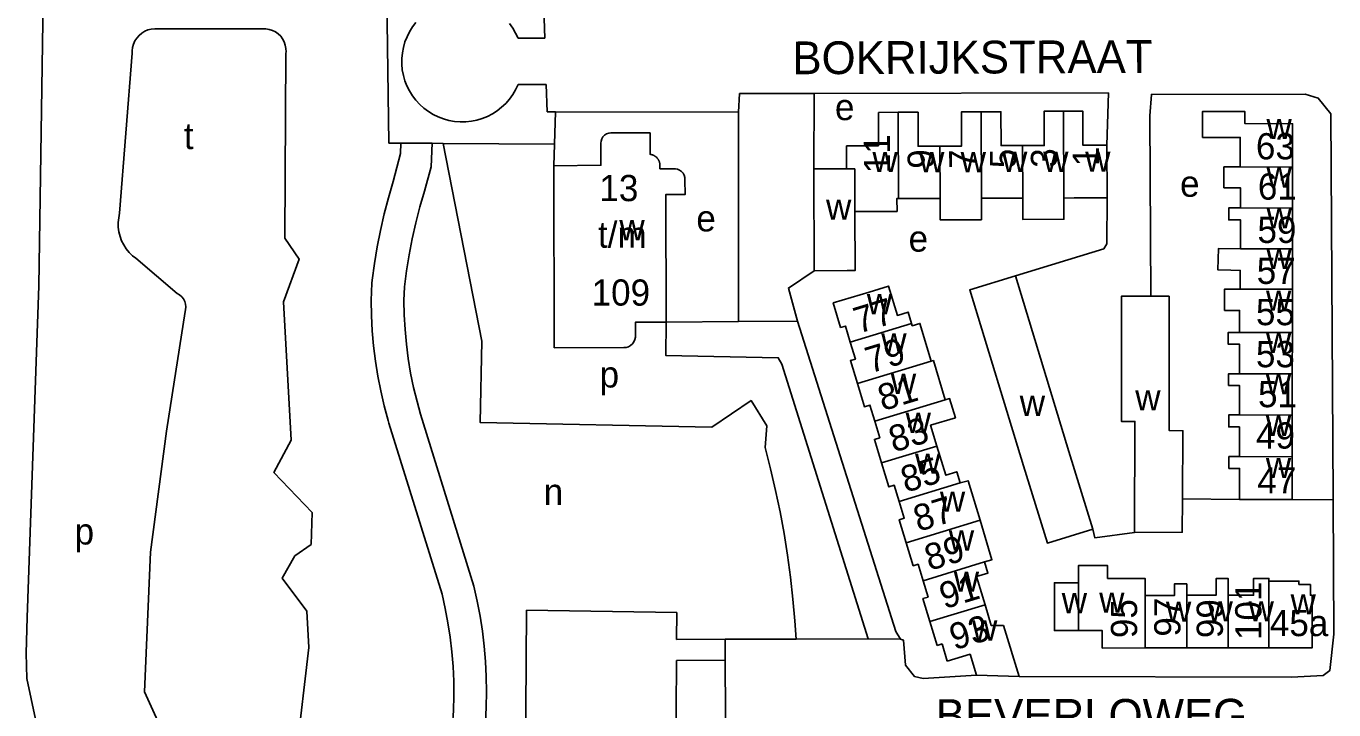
# Model space of a CAD drawing. Extents: x 159675 to 162108, y 386471 to 388472.
# Drawn here: x 160954.3 to 161153.9, y 388134.8 to 388239.2 of the extents above; entities that cross this region are included whole.
import ezdxf

# ---------------------------------------------------------------- set-up
doc = ezdxf.new("R2010")
doc.units = 0
for name, color, linetype in [('BLT_Basislijn', 7, 'Continuous'), ('BLT_Bebouwing', 7, 'Continuous'), ('BLT_Centroide', 7, 'Continuous'), ('BLT_Huisnummer', 7, 'Continuous'), ('BLT_Huisnummer_ tussenligend', 7, 'Continuous'), ('BLT_Huisnummer_reeks', 7, 'Continuous'), ('BLT_Onderverdeling_panden', 7, 'Continuous'), ('BLT_Straatnaam', 7, 'Continuous')]:
    doc.layers.add(name, color=color, linetype=linetype)

msp = doc.modelspace()

# ---------------------------------------------------------------- linework, layer by layer
at = {"layer": 'BLT_Basislijn'}
for p, q in [((160956.9, 388243.13), (160956.2, 388199.5)), ((161009.33, 388243.47), (161009.64, 388221.32)), ((161033.32, 388241.83), (161033.46, 388237.32)), ((160974.46, 388238.74), (160990.37, 388238.74)), ((161029.38, 388237.32), (161033.46, 388237.32)), ((160970.48, 388235.03), (160968.56, 388210.59)), ((161029.38, 388230.23), (161033.69, 388230.23)), ((161033.69, 388230.23), (161033.83, 388226.1)), ((161074.55, 388217.36), (161074.6, 388228.89)), ((161035.09, 388226.09), (161033.83, 388226.1)), ((161035.09, 388226.09), (161034.95, 388221.16)), ((161063.02, 388226.02), (161035.09, 388226.09)), ((161063.05, 388194.08), (161063.02, 388226.02)), ((161009.64, 388221.32), (161011.49, 388221.31)), ((161011.49, 388221.31), (161016.27, 388221.28)), ((161016.27, 388221.28), (161017.95, 388221.27)), ((161017.95, 388221.27), (161034.95, 388221.16)), ((161034.95, 388221.16), (161034.84, 388217.83)), ((160971.02, 388203.73), (160977.34, 388198.38)), ((160956.2, 388199.5), (160954.45, 388148.89)), ((161007.05, 388199.91), (161006.95, 388197.3)), ((161012.02, 388199.36), (161011.95, 388197.31)), ((161063.05, 388194.08), (161051.96, 388193.98)), ((161063.05, 388194.08), (161072.03, 388194.15)), ((161014.47, 388179.96), (161022.62, 388153.67)), ((161009.67, 388178.55), (161017.77, 388152.48)), ((161130.79, 388167.01), (161139.53, 388166.91)), ((161147.55, 388166.91), (161153.82, 388166.89)), ((161053.56, 388145.54), (161053.59, 388149.66)), ((161060.97, 388145.61), (161053.56, 388145.54)), ((161060.97, 388145.61), (161061.01, 388142.41)), ((161060.97, 388145.61), (161071.69, 388145.6)), ((161071.69, 388145.6), (161071.81, 388145.6)), ((161071.81, 388145.6), (161082.84, 388145.67)), ((161082.84, 388145.67), (161087.74, 388145.59)), ((161061.01, 388142.41), (161053.55, 388142.36)), ((160954.4, 388139.6), (160959.06, 388117.91))]:
    msp.add_line(p, q, dxfattribs=at)
for points in [[(161013.79, 388239.71), (161013.27, 388239.03), (161012.81, 388238.3), (161012.43, 388237.54), (161012.11, 388236.74), (161011.88, 388235.91), (161011.72, 388235.07), (161011.64, 388234.21), (161011.64, 388233.35), (161011.71, 388232.5), (161011.87, 388231.65), (161012.11, 388230.83), (161012.42, 388230.03), (161012.81, 388229.26), (161013.26, 388228.53), (161013.78, 388227.85), (161014.37, 388227.21), (161015, 388226.64), (161015.69, 388226.13), (161016.43, 388225.68), (161017.2, 388225.3), (161018, 388225), (161018.83, 388224.77), (161019.68, 388224.62), (161020.53, 388224.55), (161021.39, 388224.56), (161022.25, 388224.65), (161023.09, 388224.82), (161023.91, 388225.07), (161024.71, 388225.39), (161025.47, 388225.79), (161026.19, 388226.25), (161026.87, 388226.78), (161027.5, 388227.37), (161028.06, 388228.01), (161028.57, 388228.71), (161029.01, 388229.45), (161029.38, 388230.23)], [(161029.38, 388237.32), (161029.01, 388238.1), (161028.57, 388238.84), (161028.07, 388239.54)], [(160974.46, 388238.74), (160973.92, 388238.76), (160973.39, 388238.71), (160972.88, 388238.58), (160972.39, 388238.37), (160971.94, 388238.09), (160971.53, 388237.74), (160971.18, 388237.34), (160970.89, 388236.9), (160970.68, 388236.41), (160970.54, 388235.9), (160970.47, 388235.37), (160970.48, 388235.03)], [(160990.37, 388238.74), (160990.89, 388238.74), (160991.4, 388238.66), (160991.89, 388238.5), (160992.35, 388238.27), (160992.77, 388237.97), (160993.14, 388237.61), (160993.44, 388237.2), (160993.68, 388236.74), (160993.85, 388236.26), (160993.94, 388235.75), (160993.96, 388235.24), (160993.94, 388235.03)], [(160993.94, 388235.03), (160993.77, 388206.8), (160995.97, 388203.6), (160993.55, 388197.08), (160994.74, 388175.95), (160992.11, 388171.05), (160997.97, 388164.94)], [(161119.27, 388220.98), (161119.5, 388228.96), (161074.6, 388228.89)], [(161063.02, 388226.02), (161063.19, 388228.86), (161074.07, 388228.89), (161074.6, 388228.89)], [(161125.95, 388197.93), (161125.84, 388225.47), (161126.06, 388228.74), (161149.52, 388228.8), (161151.52, 388228.17), (161153.43, 388225.78), (161153.81, 388167.45), (161153.82, 388166.89)], [(161010.31, 388215.44), (161011.45, 388219.72), (161011.49, 388221.31)], [(161015.09, 388213.95), (161016.11, 388217.68), (161016.27, 388221.28)], [(161017.95, 388221.27), (161023.84, 388191.09), (161023.6, 388178.66), (161058.96, 388177.94), (161064.94, 388182.01), (161067.33, 388178.18), (161067.09, 388174.83)], [(161010.31, 388215.44), (161009.58, 388212.98), (161008.93, 388210.49), (161008.36, 388207.98), (161007.86, 388205.46), (161007.44, 388202.92), (161007.1, 388200.37), (161007.05, 388199.91)], [(161015.09, 388213.95), (161014.38, 388211.56), (161013.75, 388209.15), (161013.2, 388206.71), (161012.73, 388204.27), (161012.33, 388201.8), (161012.02, 388199.36)], [(161119.29, 388212.94), (161119.25, 388205.91), (161118.77, 388205.18), (161105.3, 388201.03)], [(160968.56, 388210.59), (160968.41, 388209.9), (160968.34, 388209.18), (160968.35, 388208.47), (160968.45, 388207.76), (160968.62, 388207.07), (160968.86, 388206.4), (160969.18, 388205.76), (160969.57, 388205.16), (160970.03, 388204.61), (160970.54, 388204.11), (160971.02, 388203.73)], [(161072.03, 388194.15), (161070.64, 388199.18), (161074.6, 388201.82)], [(160977.34, 388198.38), (160977.71, 388198.16), (160978.03, 388197.87), (160978.29, 388197.53), (160978.49, 388197.15), (160978.62, 388196.73), (160978.66, 388196.3), (160978.63, 388195.87), (160978.57, 388195.63)], [(161006.95, 388197.3), (161006.99, 388194.98), (161007.12, 388192.66), (161007.33, 388190.35), (161007.62, 388188.05), (161007.98, 388185.76), (161008.43, 388183.48), (161008.95, 388181.22), (161009.55, 388178.98), (161009.67, 388178.55)], [(161011.95, 388197.31), (161011.99, 388195.08), (161012.12, 388192.85), (161012.33, 388190.63), (161012.61, 388188.42), (161012.98, 388186.22), (161013.42, 388184.03), (161013.95, 388181.86), (161014.47, 388179.96)], [(160978.57, 388195.63), (160975.69, 388177.35), (160973.27, 388158.9), (160972.37, 388137.58)], [(161082.84, 388145.67), (161069.64, 388187.55), (161069.1, 388188.55), (161051.95, 388188.89), (161051.96, 388193.98)], [(161072.03, 388194.15), (161087.02, 388146.76), (161087.74, 388145.59)], [(161067.09, 388174.83), (161067.93, 388171.58), (161068.7, 388168.31), (161069.38, 388165.02), (161069.99, 388161.72), (161070.52, 388158.4), (161070.97, 388155.07), (161071.34, 388151.73), (161071.63, 388148.39), (161071.81, 388145.6)], [(161105.86, 388139.88), (161147.45, 388139.78), (161152.3, 388140.07), (161153.27, 388140.81), (161153.91, 388146.38), (161153.82, 388166.89)], [(160997.97, 388164.94), (160997.77, 388160.07), (160995.29, 388158.31), (160993.39, 388154.89), (160997.12, 388149.87), (160997.43, 388144.35), (160995.53, 388128.26), (160989.03, 388118.77), (160996.7, 388110.82)], [(161117.1, 388162.4), (161117.4, 388161.08), (161123.48, 388161.89)], [(161022.62, 388153.67), (161023.14, 388151.41), (161023.58, 388149.12), (161023.94, 388146.83), (161024.21, 388144.52), (161024.41, 388142.2), (161024.53, 388139.88), (161024.57, 388137.55), (161024.53, 388135.23), (161024.41, 388132.91), (161024.21, 388130.59), (161023.93, 388128.29), (161023.74, 388126.99)], [(161017.77, 388152.48), (161018.26, 388150.3), (161018.68, 388148.1), (161019.02, 388145.89), (161019.27, 388143.67), (161019.45, 388141.44), (161019.55, 388139.2), (161019.57, 388136.97), (161019.51, 388134.73), (161019.37, 388132.5), (161019.15, 388130.27), (161018.85, 388128.05), (161018.8, 388127.77)], [(161053.59, 388149.66), (161030.67, 388150.02), (161030.4, 388111.7)], [(160954.45, 388148.89), (160954.29, 388143.47), (160954.4, 388139.6)], [(161087.74, 388145.59), (161088.23, 388145.44), (161088.53, 388141.63), (161089.88, 388139.91), (161091.21, 388139.62), (161099.37, 388140.09)], [(161046.31, 388111.79), (161053.38, 388111.83), (161053.55, 388142.36)], [(161046.34, 388098.58), (161058.21, 388098.73), (161060.34, 388099.28), (161061.27, 388101.24), (161061.01, 388142.41)], [(160972.37, 388137.58), (160976.74, 388127.95), (160978.53, 388116.8), (160974.89, 388110.33)]]:
    msp.add_lwpolyline(points, dxfattribs=at)
at = {"layer": 'BLT_Bebouwing'}
for p, q in [((161084.38, 388226), (161087.41, 388226.01)), ((161084.39, 388220.9), (161084.38, 388226)), ((161043.56, 388222.89), (161049.54, 388222.9)), ((161119.27, 388220.98), (161119.29, 388212.94)), ((161079.49, 388220.89), (161084.39, 388220.9)), ((161079.5, 388217.38), (161079.49, 388220.89)), ((161051.04, 388217.36), (161053.39, 388217.36)), ((161074.55, 388217.36), (161079.5, 388217.38)), ((161074.6, 388201.82), (161074.55, 388217.36)), ((161147.6, 388211.4), (161147.61, 388217.66)), ((161093.79, 388212.87), (161087.45, 388212.85)), ((161106.42, 388212.91), (161100.11, 388212.89)), ((161147.59, 388205.15), (161147.6, 388211.4)), ((161147.58, 388199.01), (161147.59, 388205.15)), ((161147.58, 388192.41), (161147.58, 388199.01)), ((161147.57, 388186.12), (161147.58, 388192.41)), ((161147.56, 388179.81), (161147.57, 388186.12)), ((161147.55, 388173.45), (161147.56, 388179.81)), ((161147.55, 388166.91), (161147.55, 388173.45)), ((161101.62, 388147.68), (161100.66, 388150.84)), ((161092.25, 388148.29), (161093.36, 388144.66)), ((161103.5, 388147.68), (161101.62, 388147.68)), ((161105.86, 388139.88), (161103.5, 388147.68)), ((161093.36, 388144.66), (161094.1, 388144.88)), ((161094.1, 388144.88), (161094.9, 388142.23)), ((161131.46, 388144.26), (161125.12, 388144.26)), ((161137.79, 388144.27), (161131.46, 388144.26)), ((161143.99, 388144.27), (161137.79, 388144.27))]:
    msp.add_line(p, q, dxfattribs=at)
for points in [[(161087.41, 388226.01), (161090.44, 388226.02), (161090.45, 388220.83), (161093.76, 388220.84)], [(161093.76, 388220.84), (161097.07, 388220.85), (161097.05, 388226.07), (161100.07, 388226.08)], [(161100.07, 388226.08), (161103.09, 388226.08), (161103.1, 388220.92), (161106.39, 388220.93)], [(161106.39, 388220.93), (161109.69, 388220.94), (161109.67, 388226.16), (161112.63, 388226.17)], [(161112.63, 388226.17), (161115.59, 388226.18), (161115.6, 388220.97), (161119.27, 388220.98)], [(161147.61, 388217.66), (161147.61, 388224.26), (161140.34, 388224.29), (161140.34, 388226.13), (161133.87, 388226.15), (161133.86, 388222.18), (161139.63, 388222.18), (161139.63, 388217.67)], [(161034.84, 388217.83), (161042.03, 388217.94), (161042.01, 388221.28)], [(161043.56, 388222.89), (161043.21, 388222.84), (161042.87, 388222.71), (161042.58, 388222.51), (161042.33, 388222.26), (161042.15, 388221.95), (161042.04, 388221.61), (161042.01, 388221.28)], [(161049.54, 388222.9), (161049.53, 388219.6), (161049.59, 388219.59), (161049.64, 388219.58), (161049.69, 388219.57), (161049.74, 388219.56), (161049.81, 388219.54), (161049.86, 388219.52), (161049.92, 388219.5), (161049.99, 388219.47), (161050.04, 388219.45), (161050.08, 388219.43), (161050.13, 388219.41), (161050.17, 388219.39), (161050.22, 388219.35), (161050.27, 388219.33), (161050.31, 388219.29), (161050.36, 388219.26), (161050.4, 388219.22), (161050.44, 388219.19), (161050.48, 388219.16), (161050.54, 388219.1), (161050.59, 388219.04), (161050.63, 388219.01), (161050.66, 388218.97), (161050.68, 388218.93), (161050.71, 388218.9), (161050.74, 388218.86), (161050.76, 388218.83), (161050.78, 388218.8), (161050.8, 388218.76), (161050.83, 388218.72), (161050.85, 388218.68), (161050.87, 388218.64), (161050.88, 388218.6), (161050.9, 388218.57), (161050.92, 388218.52), (161050.93, 388218.48), (161050.95, 388218.43), (161050.96, 388218.39), (161050.98, 388218.34), (161050.99, 388218.28), (161051, 388218.23), (161051.01, 388218.17), (161051.02, 388218.1), (161051.03, 388218.02), (161051.03, 388217.93), (161051.04, 388217.36)], [(161045.51, 388190.09), (161034.9, 388190.07), (161034.84, 388217.83)], [(161054.85, 388215.69), (161054.83, 388216.04), (161054.73, 388216.39), (161054.56, 388216.7), (161054.32, 388216.96), (161054.03, 388217.17), (161053.71, 388217.31), (161053.39, 388217.36)], [(161139.63, 388217.67), (161137.12, 388217.67), (161137.12, 388214.5), (161139.65, 388214.5), (161139.65, 388211.41)], [(161054.85, 388215.69), (161054.86, 388213.46), (161051.92, 388213.46), (161051.96, 388193.98)], [(161119.29, 388212.94), (161114.29, 388212.93), (161112.67, 388212.92)], [(161087.45, 388212.85), (161087.22, 388212.86), (161087.23, 388210.88), (161080.79, 388210.86)], [(161100.11, 388212.89), (161100.12, 388209.62), (161093.8, 388209.6), (161093.79, 388212.87)], [(161112.67, 388212.92), (161112.69, 388209.68), (161106.43, 388209.66), (161106.42, 388212.91)], [(161139.65, 388211.41), (161137.86, 388211.41), (161137.86, 388209.59), (161139.68, 388209.59), (161139.68, 388205.15)], [(161080.79, 388210.86), (161080.82, 388201.84), (161079.6, 388201.84), (161074.6, 388201.82)], [(161139.68, 388205.15), (161136.28, 388205.2), (161136.19, 388201.97), (161138.18, 388201.92), (161139.62, 388201.88), (161139.61, 388199.02)], [(161105.3, 388201.03), (161098.33, 388198.9), (161106.55, 388172.03), (161110.18, 388160.26), (161117.1, 388162.4)], [(161117.1, 388162.4), (161113.45, 388174.25), (161105.3, 388201.03)], [(161080.09, 388190.92), (161079.34, 388193.38), (161078.62, 388193.17), (161077.49, 388196.92), (161082.96, 388198.58), (161085.93, 388199.49), (161087.29, 388195.02), (161088.93, 388195.51), (161089.46, 388193.76)], [(161139.61, 388199.02), (161137.22, 388199.02), (161137.22, 388195.78), (161139.53, 388195.78), (161139.53, 388192.42)], [(161123.48, 388161.89), (161123.53, 388178.84), (161121.47, 388178.84), (161121.48, 388187.86), (161121.48, 388189.17), (161121.48, 388192.49), (161121.48, 388197.93), (161125.95, 388197.93)], [(161125.95, 388197.93), (161128.76, 388197.93), (161128.78, 388188.1), (161128.77, 388177.43), (161130.86, 388177.42), (161130.79, 388167.01)], [(161051.96, 388193.98), (161047.3, 388193.97), (161047.29, 388191.82)], [(161092.45, 388188.03), (161090.71, 388193.78), (161089.56, 388193.43), (161089.46, 388193.76)], [(161045.51, 388190.09), (161045.88, 388190.12), (161046.24, 388190.24), (161046.56, 388190.42), (161046.84, 388190.67), (161047.06, 388190.98), (161047.21, 388191.32), (161047.28, 388191.69), (161047.29, 388191.82)], [(161139.53, 388192.42), (161137.8, 388192.42), (161137.8, 388190.62), (161139.52, 388190.62), (161139.53, 388186.12)], [(161081.18, 388184.63), (161080.12, 388188.11), (161080.87, 388188.34), (161080.09, 388190.92)], [(161094.56, 388182.13), (161092.77, 388188.12), (161092.45, 388188.02)], [(161139.53, 388186.12), (161137.83, 388186.12), (161137.83, 388184.33), (161139.5, 388184.34), (161139.51, 388179.82)], [(161083.83, 388178.87), (161083.09, 388181.33), (161082.26, 388181.08), (161081.18, 388184.63)], [(161093.32, 388175.05), (161092.35, 388178.24), (161096.15, 388179.4), (161095.26, 388182.33), (161094.56, 388182.13)], [(161139.51, 388179.82), (161137.87, 388179.82), (161137.87, 388178), (161139.5, 388178), (161139.5, 388173.46)], [(161084.86, 388172.49), (161083.77, 388176.09), (161084.6, 388176.35), (161083.83, 388178.87)], [(161096.87, 388169.45), (161096.35, 388171.14), (161094.66, 388170.62), (161093.32, 388175.05)], [(161139.5, 388173.46), (161137.9, 388173.46), (161137.9, 388171.65), (161139.52, 388171.65), (161139.53, 388166.91)], [(161087.55, 388166.62), (161086.8, 388169.09), (161085.97, 388168.84), (161084.86, 388172.49)], [(161099.9, 388163.75), (161098.08, 388169.78), (161096.87, 388169.45)], [(161088.62, 388160.31), (161087.56, 388163.83), (161088.32, 388164.06), (161087.55, 388166.62)], [(161130.79, 388167.01), (161130.76, 388161.93), (161123.48, 388161.89)], [(161139.53, 388166.91), (161142.55, 388166.91), (161147.55, 388166.91)], [(161100.6, 388157.39), (161101.71, 388157.72), (161099.9, 388163.75)], [(161091.21, 388154.53), (161090.45, 388157.03), (161089.69, 388156.8), (161088.62, 388160.31)], [(161100.66, 388150.84), (161099.35, 388155.16), (161101.11, 388155.69), (161100.6, 388157.39)], [(161119.33, 388154.85), (161119.33, 388156.85), (161114.91, 388156.84), (161114.92, 388154.2)], [(161092.25, 388148.29), (161091.19, 388151.79), (161091.97, 388152.02), (161091.21, 388154.53)], [(161114.92, 388154.2), (161111.24, 388154.2), (161111.24, 388151.92), (161111.25, 388146.92), (161114.93, 388146.92)], [(161125.11, 388152.26), (161125.12, 388154.85), (161119.33, 388154.85)], [(161131.46, 388152.3), (161131.45, 388154.03), (161129.58, 388154.03), (161129.58, 388152.26), (161125.11, 388152.26)], [(161137.79, 388152.3), (161137.78, 388154.84), (161135.93, 388154.84), (161135.93, 388152.3), (161131.46, 388152.3)], [(161143.99, 388154.47), (161143.99, 388154.87), (161141.65, 388154.87), (161141.66, 388152.3), (161137.79, 388152.3)], [(161150.33, 388153.97), (161148.57, 388153.97), (161148.57, 388154.47), (161143.99, 388154.47)], [(161143.99, 388144.27), (161150.6, 388144.28), (161150.59, 388152.3), (161150.33, 388152.3), (161150.33, 388153.97)], [(161114.93, 388146.92), (161118.55, 388146.92), (161118.55, 388144.25), (161125.12, 388144.26)], [(161094.9, 388142.23), (161098.39, 388143.29), (161099.37, 388140.09)], [(161099.37, 388140.09), (161105.86, 388139.88)]]:
    msp.add_lwpolyline(points, dxfattribs=at)
at = {"layer": 'BLT_Onderverdeling_panden'}
for p, q in [((161087.41, 388226.01), (161087.45, 388212.85)), ((161100.07, 388226.08), (161100.11, 388212.89)), ((161112.63, 388226.17), (161112.67, 388212.92)), ((161106.39, 388220.93), (161106.42, 388212.91)), ((161093.76, 388220.84), (161093.79, 388212.87)), ((161139.63, 388217.67), (161147.61, 388217.66)), ((161139.65, 388211.41), (161147.6, 388211.4)), ((161139.68, 388205.15), (161147.59, 388205.15)), ((161139.61, 388199.02), (161147.58, 388199.01)), ((161089.46, 388193.76), (161080.09, 388190.92)), ((161139.53, 388192.42), (161147.58, 388192.41)), ((161092.45, 388188.02), (161081.18, 388184.63)), ((161139.53, 388186.12), (161147.57, 388186.12)), ((161094.56, 388182.13), (161083.83, 388178.87)), ((161139.51, 388179.82), (161147.56, 388179.81)), ((161093.32, 388175.05), (161084.86, 388172.49)), ((161139.5, 388173.46), (161147.55, 388173.45)), ((161096.87, 388169.45), (161087.55, 388166.62)), ((161099.9, 388163.75), (161088.62, 388160.31)), ((161100.6, 388157.39), (161091.21, 388154.53)), ((161114.92, 388154.2), (161114.93, 388146.92)), ((161143.99, 388154.47), (161143.99, 388144.27)), ((161125.11, 388152.26), (161125.12, 388144.26)), ((161131.46, 388152.3), (161131.46, 388144.26)), ((161137.79, 388152.3), (161137.79, 388144.27)), ((161100.66, 388150.84), (161092.25, 388148.29))]:
    msp.add_line(p, q, dxfattribs=at)
msp.add_lwpolyline([(161079.5, 388217.38), (161080.77, 388217.38), (161080.79, 388210.86)], dxfattribs=at)

# ---------------------------------------------------------------- texts
at = {"layer": 'BLT_Centroide'}
for s, p in [('e', (161077.75, 388224.81)), ('w', (161143.62, 388221.91)), ('t', (160978.36, 388220.39)), ('w', (161083.47, 388216.88)), ('w', (161090.59, 388216.86)), ('w', (161096.94, 388216.86)), ('w', (161103.25, 388216.91)), ('w', (161109.53, 388216.92)), ('w', (161115.95, 388216.95)), ('w', (161143.62, 388214.53)), ('e', (161130.43, 388213.12)), ('e', (161056.59, 388207.83)), ('w', (161076.39, 388209.61)), ('w', (161143.64, 388208.28)), ('w', (161044.84, 388206.48)), ('e', (161088.99, 388204.74)), ('w', (161143.61, 388202.09)), ('w', (161082.62, 388195.19)), ('w', (161143.55, 388195.72)), ('w', (161084.82, 388189.19)), ('w', (161143.55, 388189.28)), ('p', (161041.82, 388184.01)), ('w', (161086.28, 388183.03)), ('w', (161143.53, 388182.97)), ('w', (161123.59, 388180.5)), ('w', (161105.96, 388179.67)), ('w', (161088.54, 388177.09)), ('w', (161143.53, 388176.62)), ('w', (161089.98, 388170.84)), ('w', (161143.53, 388170.19)), ('n', (161033.29, 388166.09)), ('w', (161093.77, 388165.06)), ('p', (160961.68, 388160.05)), ('w', (161095.13, 388159.12)), ('w', (161095.89, 388152.84)), ('w', (161112.37, 388149.57)), ('w', (161118.08, 388149.65)), ('w', (161128.28, 388148.25)), ('w', (161134.62, 388148.3)), ('w', (161140.89, 388148.3)), ('w', (161147.3, 388149.38)), ('w', (161098.67, 388145.38))]:
    msp.add_text(s, height=4, dxfattribs=at).set_placement(p)
at = {"layer": 'BLT_Huisnummer'}
for s, rotation, p in [('11', 90.1795, (161086.17, 388216.71)), ('63', 359.9425, (161142.01, 388218.83)), ('5', 90.1738, (161105.41, 388217.48)), ('1', 90.1643, (161118.06, 388217.79)), ('59', 359.9425, (161142.24, 388206.07)), ('77', 16.8935, (161081.34, 388192.2)), ('55', 359.9359, (161142.01, 388193.52)), ('81', 16.89, (161085.04, 388180.39)), ('51', 359.936, (161142.33, 388181)), ('85', 16.8964, (161088.54, 388167.93)), ('47', 0.0379, (161142.23, 388167.84)), ('89', 16.8826, (161092.17, 388156.01)), ('101', 90.0357, (161142.85, 388145.47)), ('95', 90.0458, (161123.88, 388145.76)), ('93', 16.885, (161095.98, 388143.89)), ('45a', 0.0379, (161144.14, 388146.06))]:
    msp.add_text(s, height=4, rotation=rotation, dxfattribs=at).set_placement(p)
at = {"layer": 'BLT_Huisnummer_ tussenligend'}
for s, rotation, p in [('9', 90.1741, (161092.85, 388217.4)), ('7', 90.1741, (161099.19, 388217.38)), ('3', 90.1738, (161111.66, 388217.55)), ('61', 359.942, (161142.31, 388212.68)), ('57', 359.9359, (161142.13, 388199.82)), ('79', 16.8974, (161083.12, 388186.14)), ('53', 359.936, (161142.01, 388187.1)), ('83', 16.8964, (161086.7, 388174.07)), ('49', 0.0458, (161142.02, 388174.68)), ('87', 16.8826, (161090.47, 388161.97)), ('91', 16.885, (161094.44, 388150.16)), ('97', 90.0458, (161130.49, 388145.99)), ('99', 90.0358, (161136.97, 388145.76))]:
    msp.add_text(s, height=4, rotation=rotation, dxfattribs=at).set_placement(p)
at = {"layer": 'BLT_Huisnummer_reeks'}
for s, p in [('13', (161041.79, 388212.46)), ('t/m', (161041.57, 388205.34)), ('109', (161040.6, 388196.52))]:
    msp.add_text(s, height=4, rotation=359.842, dxfattribs=at).set_placement(p)
at = {"layer": 'BLT_Straatnaam'}
for s, rotation, p in [('BOKRIJKSTRAAT', 0.2348, (161071.26, 388231.81)), ('BEVERLOWEG', 0.0663, (161093.14, 388131.44))]:
    msp.add_text(s, height=5, rotation=rotation, dxfattribs=at).set_placement(p)

doc.saveas('drawing.dxf')
